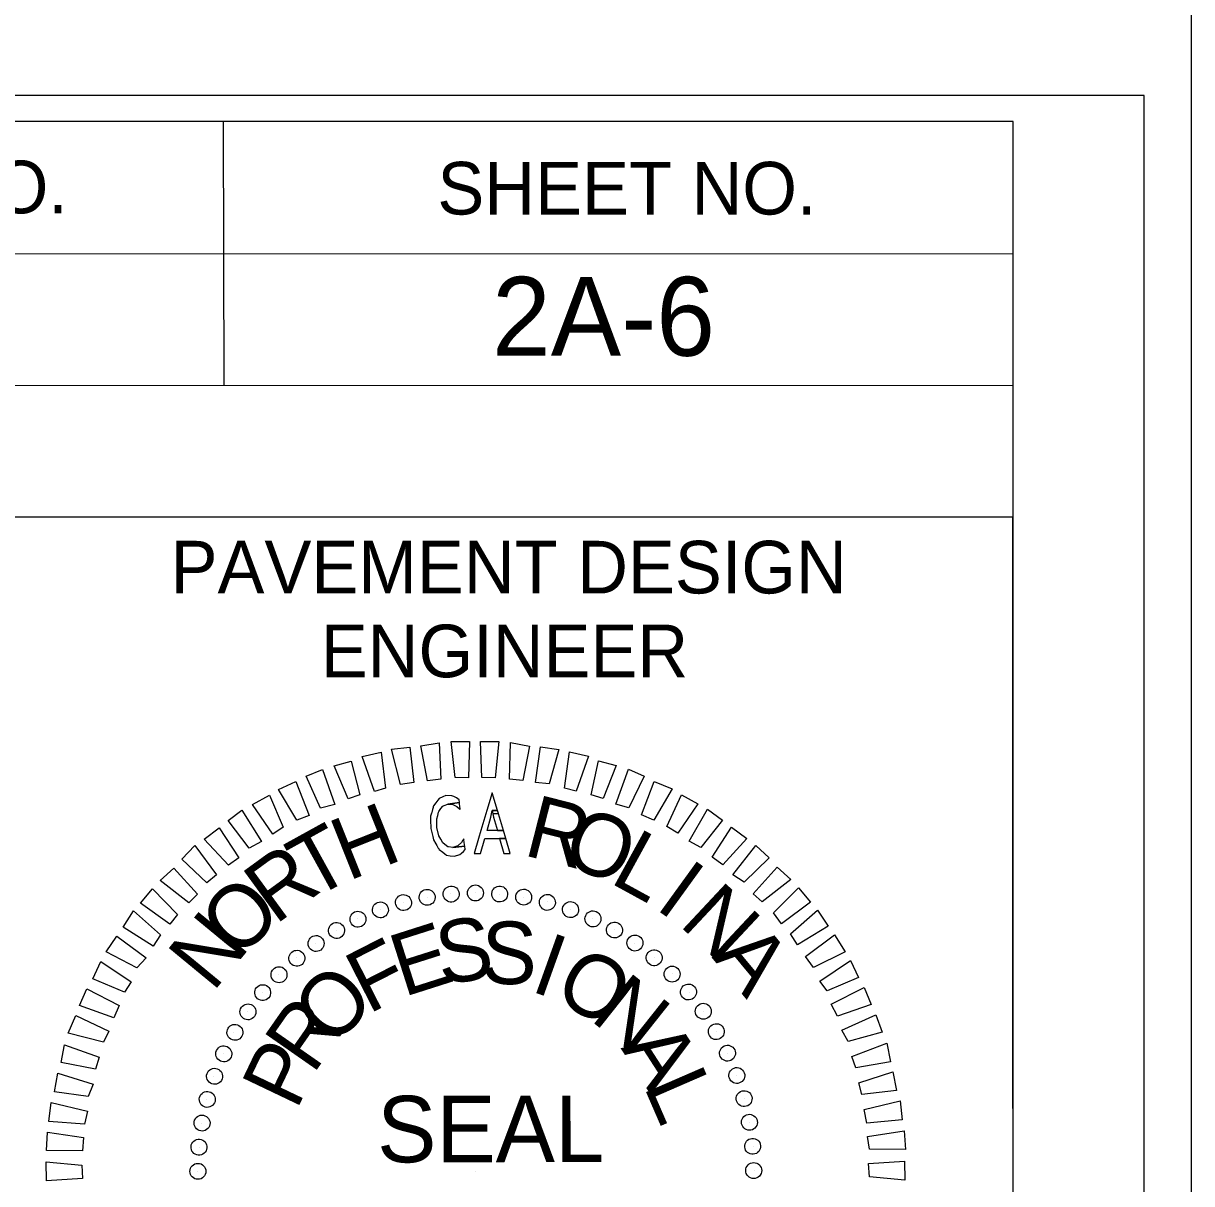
# Model space of a CAD drawing. Extents: x 2320980 to 2456309, y 595047 to 606177.
# Drawn here: x 2456023.3 to 2456045.51, y 596497.89 to 596519.94 of the extents above; entities that cross this region are included whole.
import ezdxf

# ---------------------------------------------------------------- set-up
doc = ezdxf.new("R2010")
doc.units = 0
for name, color, linetype in [('Default', 7, 'Continuous'), ('Sheet Data Field CELL', 7, 'Continuous'), ('Sheet Plan CELL', 7, 'Continuous'), ('Sheet Plot Border Inside CELL', 7, 'Continuous'), ('Sheet Plot Border Outside CELL', 7, 'Continuous')]:
    doc.layers.add(name, color=color, linetype=linetype)

msp = doc.modelspace()

# ---------------------------------------------------------------- linework, layer by layer
at = {"layer": 'Default'}
for p, q in [((2456030.972, 596503.328), (2456030.972, 596503.328)), ((2456030.972, 596503.328), (2456030.972, 596503.328)), ((2456031.424, 596503.4), (2456031.424, 596503.4)), ((2456031.424, 596503.4), (2456031.424, 596503.4)), ((2456031.887, 596503.419), (2456031.887, 596503.419)), ((2456031.887, 596503.419), (2456031.887, 596503.419)), ((2456032.351, 596503.396), (2456032.351, 596503.396)), ((2456032.351, 596503.396), (2456032.351, 596503.396)), ((2456032.805, 596503.331), (2456032.805, 596503.331)), ((2456032.805, 596503.331), (2456032.805, 596503.331)), ((2456030.081, 596503.101), (2456030.081, 596503.101)), ((2456030.081, 596503.101), (2456030.081, 596503.101)), ((2456030.521, 596503.236), (2456030.521, 596503.236)), ((2456030.521, 596503.236), (2456030.521, 596503.236)), ((2456033.259, 596503.245), (2456033.259, 596503.245)), ((2456033.259, 596503.245), (2456033.259, 596503.245)), ((2456033.704, 596503.106), (2456033.704, 596503.106)), ((2456033.704, 596503.106), (2456033.704, 596503.106)), ((2456029.652, 596502.924), (2456029.652, 596502.924)), ((2456029.652, 596502.924), (2456029.652, 596502.924)), ((2456034.118, 596502.924), (2456034.118, 596502.924)), ((2456034.118, 596502.924), (2456034.118, 596502.924)), ((2456029.256, 596502.706), (2456029.256, 596502.706)), ((2456029.256, 596502.706), (2456029.256, 596502.706)), ((2456034.544, 596502.722), (2456034.544, 596502.722)), ((2456034.544, 596502.722), (2456034.544, 596502.722)), ((2456028.85, 596502.456), (2456028.85, 596502.456)), ((2456028.85, 596502.456), (2456028.85, 596502.456)), ((2456034.917, 596502.465), (2456034.917, 596502.465)), ((2456034.917, 596502.465), (2456034.917, 596502.465)), ((2456028.497, 596502.186), (2456028.497, 596502.186)), ((2456028.497, 596502.186), (2456028.497, 596502.186)), ((2456035.302, 596502.188), (2456035.302, 596502.188)), ((2456035.302, 596502.188), (2456035.302, 596502.188)), ((2456028.155, 596501.863), (2456028.155, 596501.863)), ((2456028.155, 596501.863), (2456028.155, 596501.863)), ((2456035.634, 596501.878), (2456035.634, 596501.878)), ((2456035.634, 596501.878), (2456035.634, 596501.878)), ((2456027.845, 596501.532), (2456027.845, 596501.532)), ((2456027.845, 596501.532), (2456027.845, 596501.532)), ((2456035.957, 596501.526), (2456035.957, 596501.526)), ((2456035.957, 596501.526), (2456035.957, 596501.526)), ((2456027.557, 596501.157), (2456027.557, 596501.157)), ((2456027.557, 596501.157), (2456027.557, 596501.157)), ((2456036.227, 596501.173), (2456036.227, 596501.173)), ((2456036.227, 596501.173), (2456036.227, 596501.173)), ((2456027.302, 596500.773), (2456027.302, 596500.773)), ((2456027.302, 596500.773), (2456027.302, 596500.773)), ((2456036.476, 596500.777), (2456036.476, 596500.777)), ((2456036.476, 596500.777), (2456036.476, 596500.777)), ((2456027.099, 596500.358), (2456027.099, 596500.358)), ((2456027.099, 596500.358), (2456027.099, 596500.358)), ((2456036.684, 596500.371), (2456036.684, 596500.371)), ((2456036.684, 596500.371), (2456036.684, 596500.371)), ((2456026.917, 596499.933), (2456026.917, 596499.933)), ((2456026.917, 596499.933), (2456026.917, 596499.933)), ((2456036.86, 596499.953), (2456036.86, 596499.953)), ((2456036.86, 596499.953), (2456036.86, 596499.953)), ((2456026.779, 596499.489), (2456026.779, 596499.489)), ((2456026.779, 596499.489), (2456026.779, 596499.489)), ((2456037.006, 596499.513), (2456037.006, 596499.513)), ((2456037.006, 596499.513), (2456037.006, 596499.513)), ((2456026.692, 596499.044), (2456026.692, 596499.044)), ((2456026.692, 596499.044), (2456026.692, 596499.044)), ((2456037.099, 596499.051), (2456037.099, 596499.051)), ((2456037.099, 596499.051), (2456037.099, 596499.051)), ((2456026.638, 596498.58), (2456026.638, 596498.58)), ((2456026.638, 596498.58), (2456026.638, 596498.58)), ((2456037.17, 596498.6), (2456037.17, 596498.6)), ((2456037.17, 596498.6), (2456037.17, 596498.6)), ((2456026.615, 596498.116), (2456026.615, 596498.116)), ((2456026.615, 596498.116), (2456026.615, 596498.116)), ((2456031.902, 596498.132), (2456031.902, 596498.132)), ((2456031.902, 596498.132), (2456031.902, 596498.132)), ((2456037.189, 596498.136), (2456037.189, 596498.136)), ((2456037.189, 596498.136), (2456037.189, 596498.136))]:
    msp.add_line(p, q, dxfattribs=at)
for points in [[(2456030.983, 596505.55), (2456030.854, 596506.212), (2456031.201, 596506.271), (2456031.235, 596505.577)], [(2456031.508, 596505.613), (2456031.432, 596506.297), (2456031.779, 596506.293), (2456031.761, 596505.607)], [(2456032.014, 596505.613), (2456031.99, 596506.297), (2456032.338, 596506.293), (2456032.266, 596505.607)], [(2456032.541, 596505.58), (2456032.56, 596506.276), (2456032.919, 596506.209), (2456032.794, 596505.554)], [(2456033.037, 596505.516), (2456033.13, 596506.192), (2456033.478, 596506.146), (2456033.291, 596505.489)], [(2456029.975, 596505.342), (2456029.742, 596506.012), (2456030.098, 596506.093), (2456030.185, 596505.41)], [(2456030.468, 596505.478), (2456030.297, 596506.149), (2456030.644, 596506.187), (2456030.72, 596505.514)], [(2456033.587, 596505.41), (2456033.68, 596506.097), (2456034.039, 596506.019), (2456033.809, 596505.352)], [(2456028.949, 596505.028), (2456028.674, 596505.634), (2456028.988, 596505.766), (2456029.221, 596505.097)], [(2456029.472, 596505.206), (2456029.208, 596505.833), (2456029.532, 596505.924), (2456029.692, 596505.284)], [(2456034.095, 596505.283), (2456034.23, 596505.928), (2456034.569, 596505.84), (2456034.318, 596505.214)], [(2456034.562, 596505.102), (2456034.802, 596505.77), (2456035.099, 596505.639), (2456034.806, 596505.033)], [(2456028.5, 596504.798), (2456028.152, 596505.381), (2456028.476, 596505.535), (2456028.731, 596504.887)], [(2456035.05, 596504.901), (2456035.291, 596505.537), (2456035.631, 596505.396), (2456035.284, 596504.8)], [(2456031.952, 596504.453), (2456031.868, 596504.167), (2456031.989, 596504.167), (2456032.071, 596504.454), (2456032.469, 596504.454), (2456032.424, 596504.605), (2456032.113, 596504.604), (2456032.185, 596504.857), (2456032.186, 596504.858), (2456032.2, 596504.922), (2456032.201, 596504.923), (2456032.211, 596504.984), (2456032.31, 596504.984), (2456032.209, 596505.322), (2456032.109, 596504.984), (2456032.091, 596504.923), (2456032.091, 596504.921), (2456032.072, 596504.858), (2456032.072, 596504.857), (2456031.997, 596504.604)], [(2456028.042, 596504.537), (2456027.652, 596505.098), (2456027.975, 596505.273), (2456028.239, 596504.667)], [(2456031.415, 596504.125), (2456031.492, 596504.114), (2456031.597, 596504.148), (2456031.626, 596504.172), (2456031.667, 596504.206), (2456031.698, 596504.245), (2456031.69, 596504.305), (2456031.69, 596504.307), (2456031.463, 596504.278), (2456031.382, 596504.291), (2456031.368, 596504.294), (2456031.312, 596504.338), (2456031.273, 596504.368), (2456031.232, 596504.441), (2456031.199, 596504.502), (2456031.161, 596504.658), (2456031.161, 596504.658), (2456031.159, 596504.823), (2456031.176, 596504.89), (2456031.192, 596504.952), (2456031.195, 596504.966), (2456031.237, 596505.022), (2456031.27, 596505.065), (2456031.3, 596505.078), (2456031.365, 596505.106), (2456031.589, 596505.135), (2456031.589, 596505.135), (2456031.584, 596505.187), (2456031.53, 596505.226), (2456031.481, 596505.248), (2456031.444, 596505.264), (2456031.329, 596505.269), (2456031.271, 596505.242), (2456031.204, 596505.212), (2456031.18, 596505.181), (2456031.141, 596505.13), (2456031.097, 596505.072), (2456031.096, 596505.072), (2456031.091, 596505.051), (2456031.088, 596505.042), (2456031.077, 596505.002), (2456031.062, 596504.948), (2456031.058, 596504.935), (2456031.041, 596504.873), (2456031.041, 596504.808), (2456031.042, 596504.643), (2456031.042, 596504.642), (2456031.081, 596504.487), (2456031.098, 596504.424), (2456031.14, 596504.351), (2456031.159, 596504.318), (2456031.186, 596504.27), (2456031.188, 596504.267), (2456031.201, 596504.245), (2456031.202, 596504.243), (2456031.27, 596504.19), (2456031.309, 596504.16), (2456031.341, 596504.135)], [(2456031.589, 596505.016), (2456031.602, 596505.005), (2456031.6, 596505.017), (2456031.595, 596505.068), (2456031.592, 596505.106), (2456031.592, 596505.106), (2456031.591, 596505.115), (2456031.589, 596505.135), (2456031.365, 596505.106), (2456031.46, 596505.099), (2456031.475, 596505.091), (2456031.537, 596505.061)], [(2456035.529, 596504.678), (2456035.812, 596505.284), (2456036.12, 596505.11), (2456035.741, 596504.556)], [(2456027.594, 596504.265), (2456027.194, 596504.795), (2456027.454, 596504.989), (2456027.824, 596504.396)], [(2456032.211, 596504.984), (2456032.223, 596504.923), (2456032.329, 596504.924), (2456032.31, 596504.984)], [(2456032.238, 596504.858), (2456032.31, 596504.605), (2456032.424, 596504.605), (2456032.348, 596504.858), (2456032.348, 596504.858), (2456032.329, 596504.922), (2456032.329, 596504.924), (2456032.223, 596504.923), (2456032.223, 596504.922), (2456032.238, 596504.858)], [(2456035.955, 596504.402), (2456036.302, 596505.009), (2456036.59, 596504.803), (2456036.179, 596504.28)], [(2456027.2, 596503.942), (2456026.737, 596504.439), (2456027.018, 596504.654), (2456027.397, 596504.082)], [(2456036.393, 596504.094), (2456036.761, 596504.67), (2456037.05, 596504.454), (2456036.595, 596503.95)], [(2456031.558, 596504.314), (2456031.463, 596504.278), (2456031.69, 596504.307), (2456031.687, 596504.331), (2456031.686, 596504.334), (2456031.68, 596504.385), (2456031.675, 596504.42), (2456031.672, 596504.446), (2456031.672, 596504.446), (2456031.653, 596504.417), (2456031.627, 596504.378), (2456031.563, 596504.319)], [(2456032.352, 596504.454), (2456032.433, 596504.168), (2456032.555, 596504.168), (2456032.469, 596504.454)], [(2456026.785, 596503.607), (2456026.313, 596504.062), (2456026.56, 596504.319), (2456026.972, 596503.758)], [(2456036.788, 596503.764), (2456037.221, 596504.32), (2456037.478, 596504.083), (2456037.002, 596503.621)], [(2456026.444, 596503.232), (2456025.899, 596503.654), (2456026.158, 596503.89), (2456026.61, 596503.393)], [(2456037.175, 596503.403), (2456037.629, 596503.907), (2456037.886, 596503.67), (2456037.346, 596503.248)], [(2456026.084, 596502.825), (2456025.528, 596503.225), (2456025.755, 596503.493), (2456026.227, 596503.007)], [(2456037.561, 596503.042), (2456038.036, 596503.514), (2456038.262, 596503.244), (2456037.712, 596502.833)], [(2456037.884, 596502.637), (2456038.392, 596503.089), (2456038.598, 596502.787), (2456038.015, 596502.429)], [(2456025.765, 596502.408), (2456025.199, 596502.766), (2456025.394, 596503.075), (2456025.908, 596502.622)], [(2456025.457, 596501.992), (2456024.871, 596502.296), (2456025.076, 596502.595), (2456025.632, 596502.184)], [(2456038.166, 596502.21), (2456038.717, 596502.621), (2456038.923, 596502.298), (2456038.318, 596502.003)], [(2456025.223, 596501.534), (2456024.617, 596501.786), (2456024.769, 596502.116), (2456025.346, 596501.726)], [(2456038.438, 596501.742), (2456039.021, 596502.132), (2456039.175, 596501.808), (2456038.579, 596501.554)], [(2456025.021, 596501.045), (2456024.364, 596501.276), (2456024.505, 596501.594), (2456025.122, 596501.279)], [(2456038.657, 596501.303), (2456039.283, 596501.621), (2456039.416, 596501.296), (2456038.778, 596501.074)], [(2456024.82, 596500.579), (2456024.152, 596500.755), (2456024.294, 596501.085), (2456024.921, 596500.791)], [(2456038.856, 596500.812), (2456039.504, 596501.098), (2456039.626, 596500.773), (2456038.976, 596500.593)], [(2456024.671, 596500.07), (2456024.015, 596500.194), (2456024.083, 596500.533), (2456024.741, 596500.293)], [(2456039.045, 596500.31), (2456039.714, 596500.565), (2456039.784, 596500.208), (2456039.123, 596500.09)], [(2456024.533, 596499.551), (2456023.889, 596499.634), (2456023.956, 596499.994), (2456024.624, 596499.785)], [(2456039.18, 596499.807), (2456039.829, 596500.019), (2456039.899, 596499.663), (2456039.237, 596499.587)], [(2456024.459, 596499.023), (2456023.784, 596499.074), (2456023.83, 596499.433), (2456024.518, 596499.267)], [(2456039.285, 596499.303), (2456039.966, 596499.463), (2456040.005, 596499.106), (2456039.332, 596499.041)], [(2456024.426, 596498.517), (2456023.742, 596498.525), (2456023.756, 596498.873), (2456024.443, 596498.77)], [(2456039.347, 596498.788), (2456040.041, 596498.896), (2456040.069, 596498.538), (2456039.384, 596498.547)], [(2456024.426, 596497.99), (2456023.742, 596497.946), (2456023.735, 596498.305), (2456024.411, 596498.243)], [(2456039.367, 596498.272), (2456040.051, 596498.317), (2456040.058, 596497.959), (2456039.383, 596498.02)]]:
    msp.add_lwpolyline(points, close=True, dxfattribs=at)
for centre, major_axis in [((2456031.432, 596503.395), (-0.013, 0.151)), ((2456031.892, 596503.416), (0, 0.152)), ((2456032.353, 596503.396), (0.013, 0.151)), ((2456030.525, 596503.234), (-0.039, 0.146)), ((2456030.975, 596503.334), (-0.027, 0.149)), ((2456032.81, 596503.337), (0.026, 0.149)), ((2456033.26, 596503.238), (0.039, 0.147)), ((2456029.66, 596502.918), (-0.064, 0.137)), ((2456030.086, 596503.095), (-0.052, 0.142)), ((2456033.7, 596503.1), (0.052, 0.143)), ((2456034.126, 596502.924), (0.064, 0.138)), ((2456029.252, 596502.704), (-0.076, 0.131)), ((2456034.535, 596502.712), (0.076, 0.131)), ((2456034.924, 596502.465), (0.087, 0.124)), ((2456028.864, 596502.456), (-0.087, 0.124)), ((2456028.498, 596502.175), (-0.098, 0.116)), ((2456035.29, 596502.185), (0.097, 0.116)), ((2456028.159, 596501.863), (-0.107, 0.107)), ((2456035.63, 596501.874), (0.107, 0.107)), ((2456027.848, 596501.523), (-0.116, 0.097)), ((2456035.942, 596501.534), (0.116, 0.098)), ((2456027.568, 596501.157), (-0.124, 0.087)), ((2456036.223, 596501.169), (0.124, 0.087)), ((2456027.321, 596500.768), (-0.131, 0.076)), ((2456036.471, 596500.781), (0.131, 0.076)), ((2456027.109, 596500.359), (-0.138, 0.064)), ((2456036.684, 596500.372), (0.137, 0.064)), ((2456026.933, 596499.933), (-0.143, 0.052)), ((2456036.861, 596499.947), (0.142, 0.052)), ((2456026.795, 596499.493), (-0.147, 0.039)), ((2456037, 596499.508), (0.146, 0.039)), ((2456026.696, 596499.043), (-0.149, 0.026)), ((2456037.101, 596499.058), (0.149, 0.027)), ((2456026.637, 596498.586), (-0.151, 0.013)), ((2456037.162, 596498.601), (0.151, 0.013)), ((2456026.617, 596498.126), (-0.152, 0)), ((2456037.182, 596498.141), (0.152, 0))]:
    msp.add_ellipse(centre, major_axis=major_axis, ratio=0.999708, dxfattribs=at)
at = {"layer": 'Sheet Plan CELL'}
for p, q in [((2456027.099, 596518.064), (2456027.109, 596513.064)), ((2456002.094, 596515.569), (2456042.104, 596515.566)), ((2456002.097, 596513.061), (2456042.104, 596513.066))]:
    msp.add_line(p, q, dxfattribs=at)
for points in [[(2456042.112, 596518.076), (2455742.104, 596518.076), (2455742.104, 596308.076), (2456042.107, 596308.076)], [(2456022.107, 596510.564), (2456042.104, 596510.566), (2456042.107, 596488.064), (2456022.107, 596488.061)]]:
    msp.add_lwpolyline(points, close=True, dxfattribs=at)
at = {"layer": 'Sheet Plot Border Inside CELL'}
msp.add_lwpolyline([(2455711.407, 596307.574), (2456044.604, 596307.576), (2456044.607, 596518.574), (2455711.407, 596518.574)], close=True, dxfattribs=at)
at = {"layer": 'Sheet Plot Border Outside CELL'}
msp.add_lwpolyline([(2455708.807, 596303.574), (2456045.507, 596303.574), (2456045.507, 596522.574), (2455708.807, 596522.574)], close=True, dxfattribs=at)

# ---------------------------------------------------------------- texts
at = {"layer": 'Default'}
for s, height, rotation, p in [('H', 1.188, 21.7004, (2456029.47, 596503.637)), ('R', 1.188, 345.702, (2456032.778, 596504.142)), ('O', 1.188, 338.5021, (2456033.487, 596503.997)), ('T', 1.188, 28.9007, (2456028.782, 596503.276)), ('L', 1.188, 331.3018, (2456034.421, 596503.625)), ('R', 1.188, 36.1015, (2456028.085, 596502.799)), ('I', 1.187, 324.1011, (2456035.284, 596503.136)), ('O', 1.188, 43.3027, (2456027.37, 596502.133)), ('N', 1.188, 316.8999, (2456035.742, 596502.817)), ('N', 1.188, 50.5045, (2456026.898, 596501.513)), ('S', 1.188, 8.3366, (2456031.235, 596501.668)), ('S', 1.188, 358.9814, (2456031.993, 596501.694)), ('E', 1.188, 17.692, (2456030.523, 596501.434)), ('F', 1.187, 27.048, (2456029.855, 596501.105)), ('I', 1.188, 340.2706, (2456032.911, 596501.563)), ('A', 1.188, 309.6981, (2456036.376, 596502.197)), ('A', 1.188, 309.6981, (2456036.376, 596502.197)), ('O', 1.188, 330.9144, (2456033.335, 596501.424)), ('O', 1.188, 45.7622, (2456029.172, 596500.46)), ('N', 1.188, 321.5576, (2456034.049, 596501.016)), ('R', 1.188, 55.1206, (2456028.803, 596499.948)), ('A', 1.188, 302.8412, (2456034.649, 596500.469)), ('P', 1.188, 64.4798, (2456028.489, 596499.268)), ('L', 1.188, 293.4818, (2456035.084, 596499.751)), ('SEAL', 1.2634, 0.081, (2456030.024, 596498.296))]:
    msp.add_text(s, height=height, rotation=rotation, dxfattribs=at).set_placement(p)
at = {"layer": 'Sheet Data Field CELL'}
msp.add_text('2A-6', height=1.5, rotation=0, dxfattribs=at).set_placement((2456032.209, 596513.626))
at = {"layer": 'Sheet Plan CELL'}
for s, height, p in [('PROJECT REFERENCE NO.', 1.00002, (2456006.537, 596516.334)), ('SHEET NO.', 1, (2456031.169, 596516.311)), ('PAVEMENT DESIGN', 1.00002, (2456026.098, 596509.109)), ('ENGINEER', 1, (2456028.952, 596507.516))]:
    msp.add_text(s, height=height, rotation=0, dxfattribs=at).set_placement(p)

doc.saveas('drawing.dxf')
